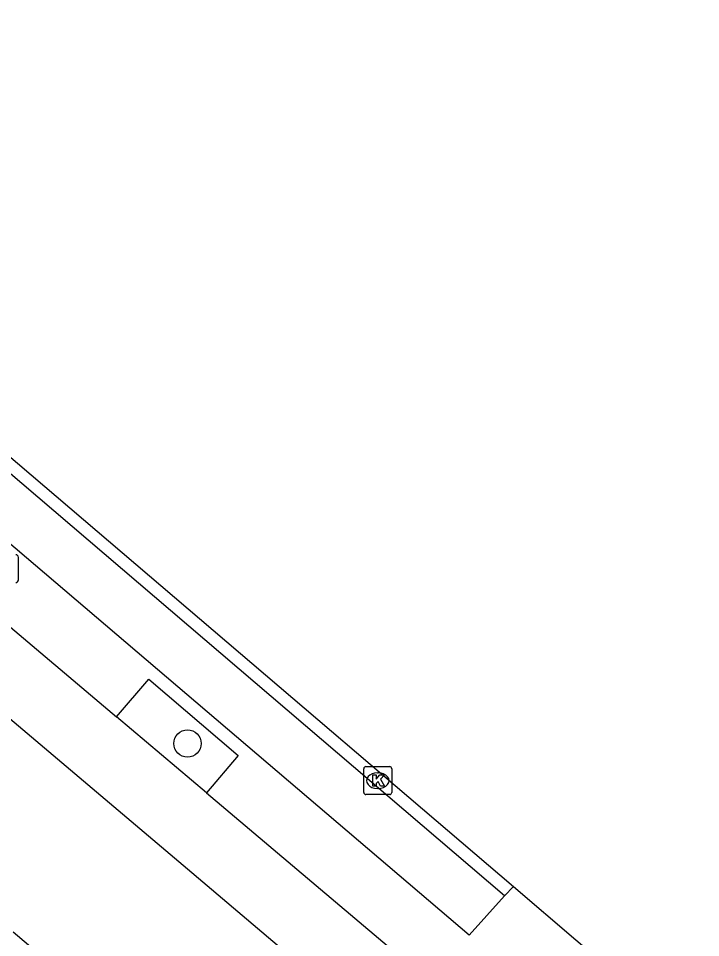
# Model space of a CAD drawing. Extents: x 162347 to 162868, y 381221 to 381813.
# Drawn here: x 162737.04 to 162761.41, y 381612.3 to 381645.15 of the extents above; entities that cross this region are included whole.
import ezdxf

# ---------------------------------------------------------------- set-up
doc = ezdxf.new("R2010")
doc.units = 0
for name, color, linetype in [('IMGEO_Berm_open', 7, 'Continuous'), ('IMGEO_Boom', 7, 'Continuous'), ('IMGEO_Fietspad_gesloten', 7, 'Continuous'), ('IMGEO_Kolk', 7, 'Continuous'), ('IMGEO_Lichtpunt', 7, 'Continuous'), ('IMGEO_Pand', 7, 'Continuous'), ('IMGEO_Parkeervlak_open', 7, 'Continuous'), ('IMGEO_Rijbaan_lokaal_gesloten', 7, 'Continuous'), ('IMGEO_Rijbaan_lokaal_open', 7, 'Continuous')]:
    doc.layers.add(name, color=color, linetype=linetype)

msp = doc.modelspace()

# ---------------------------------------------------------------- linework, layer by layer
at = {"layer": 'IMGEO_Berm_open'}
msp.add_lwpolyline([(162740.536, 381620.194), (162741.701, 381621.535), (162744.891, 381618.803), (162743.753, 381617.476)], dxfattribs=at)
at = {"layer": 'IMGEO_Boom'}
msp.add_circle((162743.077, 381619.236), 0.489, dxfattribs=at)
at = {"layer": 'IMGEO_Fietspad_gesloten'}
for points in [[(162722.898, 381635.101), (162740.536, 381620.194)], [(162746.831, 381611.57), (162743.076, 381614.743), (162734.239, 381622.209)], [(162743.753, 381617.476), (162740.536, 381620.194)], [(162743.753, 381617.476), (162759.809, 381603.905)]]:
    msp.add_lwpolyline(points, dxfattribs=at)
at = {"layer": 'IMGEO_Kolk'}
for p, q in [((162749.378, 381617.484), (162749.378, 381618.336)), ((162749.453, 381618.41), (162750.305, 381618.41)), ((162750.379, 381618.336), (162750.379, 381617.484)), ((162749.866, 381618.19), (162749.891, 381618.19)), ((162749.889, 381617.63), (162749.864, 381617.63)), ((162750.305, 381617.41), (162749.453, 381617.41))]:
    msp.add_line(p, q, dxfattribs=at)
for points in [[(162749.378, 381617.484), (162749.378, 381618.336)], [(162749.453, 381618.41), (162750.305, 381618.41)], [(162750.379, 381618.336), (162750.379, 381617.484)], [(162749.699, 381618.11), (162749.822, 381618.11), (162749.822, 381617.959), (162749.952, 381618.11), (162750.116, 381618.11), (162749.97, 381617.959), (162750.123, 381617.71), (162749.971, 381617.71), (162749.886, 381617.874), (162749.822, 381617.807), (162749.822, 381617.71), (162749.699, 381617.71), (162749.699, 381618.11)], [(162750.305, 381617.41), (162749.453, 381617.41)]]:
    msp.add_lwpolyline(points, dxfattribs=at)
for centre, start, end in [((162749.455, 381618.334), 91.552, 178.448), ((162749.455, 381618.334), 91.552, 178.448), ((162750.303, 381618.334), 1.552, 88.448), ((162750.303, 381618.334), 1.552, 88.448), ((162749.455, 381617.486), 181.552, 268.448), ((162749.455, 381617.486), 181.552, 268.448), ((162750.303, 381617.486), 271.552, 358.448), ((162750.303, 381617.486), 271.552, 358.448)]:
    msp.add_arc(centre, 0.0765, start, end, dxfattribs=at)
for centre, major_axis, ratio, start_param, end_param in [((162749.865, 381617.91), (-0.387, 0.002), 0.722429, 4.712389, 7.853982), ((162749.89, 381617.91), (-0.39, 0.002), 0.717154, 1.570796, 4.712389)]:
    msp.add_ellipse(centre, major_axis=major_axis, ratio=ratio, start_param=start_param, end_param=end_param, dxfattribs=at)
at = {"layer": 'IMGEO_Lichtpunt'}
msp.add_line((162737.036, 381625.081), (162737.036, 381625.888), dxfattribs=at)
msp.add_line((162737.036, 381625.081), (162737.036, 381625.888), dxfattribs=at)
for centre, start, end in [((162736.942, 381625.888), 0, 90), ((162736.942, 381625.888), 0, 90), ((162736.942, 381625.081), 270, 0), ((162736.942, 381625.081), 270, 360)]:
    msp.add_arc(centre, 0.0946, start, end, dxfattribs=at)
at = {"layer": 'IMGEO_Pand'}
msp.add_lwpolyline([(162736.849, 381612.501), (162742.724, 381607.528), (162742.611, 381606.552), (162742.402, 381606.301), (162743.961, 381604.974), (162744.187, 381605.228), (162745.129, 381605.46), (162750.894, 381600.568)], dxfattribs=at)
at = {"layer": 'IMGEO_Parkeervlak_open'}
msp.add_lwpolyline([(162754.407, 381613.79), (162753.144, 381612.386), (162716.734, 381643.412), (162718.101, 381644.792)], dxfattribs=at)
at = {"layer": 'IMGEO_Rijbaan_lokaal_gesloten'}
for points in [[(162718.383, 381645.147), (162754.725, 381614.122)], [(162754.725, 381614.122), (162761.412, 381608.404)]]:
    msp.add_lwpolyline(points, dxfattribs=at)
at = {"layer": 'IMGEO_Rijbaan_lokaal_open'}
for points in [[(162754.407, 381613.79), (162718.101, 381644.792)], [(162754.725, 381614.122), (162754.407, 381613.79)]]:
    msp.add_lwpolyline(points, dxfattribs=at)

doc.saveas('drawing.dxf')
